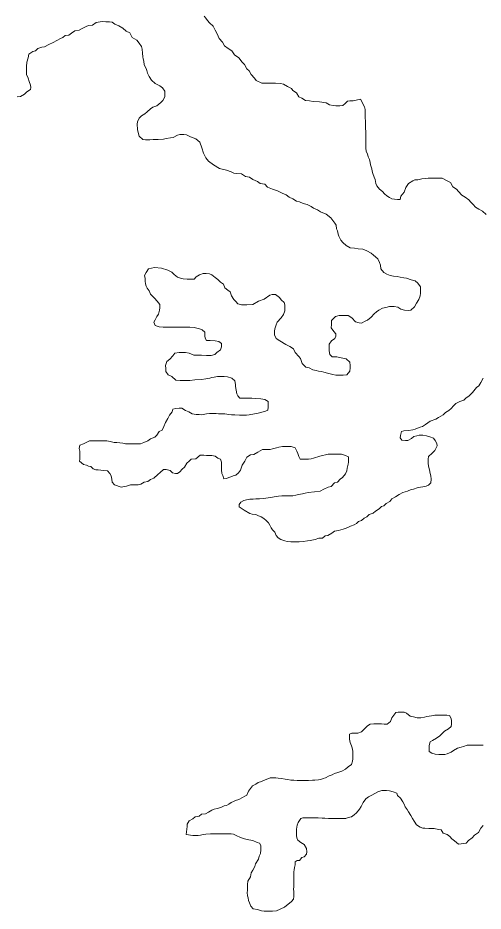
# Model space of a CAD drawing. Extents: x 553962 to 842807, y 8883888 to 9032388.
# Drawn here: x 587759 to 588583, y 8907433 to 8909015 of the extents above; entities that cross this region are included whole.
import ezdxf

# ---------------------------------------------------------------- set-up
doc = ezdxf.new("R2010")
doc.units = 0
doc.header["$LTSCALE"] = 200
doc.layers.add('6', color=7, linetype='Continuous', lineweight=13)

msp = doc.modelspace()

# ---------------------------------------------------------------- linework, layer by layer
at = {"layer": '6'}
for points in [[(587758, 8908874.7), (587764, 8908875.1), (587771, 8908879.6), (587775.1, 8908883.6), (587781.6, 8908887.5), (587782.1, 8908891.5), (587781.7, 8908895.5), (587779.2, 8908902.1), (587777.2, 8908908.1), (587774.3, 8908914.1), (587774.3, 8908921.6), (587774.4, 8908928.6), (587775, 8908936.2), (587777.5, 8908943.6), (587778.6, 8908950.1), (587785.6, 8908955.1), (587790.6, 8908956.1), (587794.6, 8908960.1), (587801.7, 8908963), (587806.2, 8908963.5), (587814.2, 8908967.4), (587821.7, 8908970.9), (587828.3, 8908974.8), (587834.8, 8908978.3), (587838.8, 8908979.8), (587842.8, 8908983.3), (587849.3, 8908983.7), (587853.9, 8908987.7), (587859.9, 8908991.7), (587867.9, 8908992.6), (587873, 8908995.6), (587880, 8908999.5), (587884, 8909001), (587891, 8909001.5), (587898, 8909006.4), (587904.6, 8909007.4), (587908.6, 8909007.9), (587915.1, 8909007.8), (587921.6, 8909007.8), (587926.1, 8909006.8), (587931, 8909003.7), (587938, 8909000.7), (587945, 8908996.6), (587951, 8908991.1), (587957.4, 8908988), (587961.4, 8908980), (587969.8, 8908975.4), (587973.8, 8908969.9), (587978.2, 8908963.8), (587979.2, 8908959.3), (587979.7, 8908952.3), (587980.1, 8908945.8), (587981.1, 8908941.8), (587982.1, 8908937.8), (587982.5, 8908931.3), (587986, 8908925.2), (587987.4, 8908921.2), (587988.9, 8908916.7), (587991.8, 8908910.7), (587995.8, 8908904.1), (588002.3, 8908898.1), (588010.7, 8908894), (588015.2, 8908890.5), (588019.2, 8908885), (588019.1, 8908880.4), (588019.1, 8908874.9), (588016, 8908868.5), (588012, 8908864.5), (588005, 8908859), (587997.9, 8908856.6), (587993.9, 8908853.6), (587987.9, 8908848.1)], [(588365.6, 8908870.4), (588352.6, 8908867.4), (588346.6, 8908867.5), (588342.6, 8908867), (588338.6, 8908863), (588334.5, 8908859.6), (588329, 8908859.1), (588322, 8908859.1), (588317.5, 8908859.7), (588311, 8908860.7), (588305.1, 8908864.2), (588293.1, 8908865.8), (588282.1, 8908866.4), (588275.6, 8908867.4), (588268.6, 8908868.5), (588262.1, 8908872.5), (588256.6, 8908874.6), (588252.2, 8908881.6), (588246.2, 8908885.7), (588243.7, 8908889.7), (588236.7, 8908893.2), (588229.3, 8908897.3), (588223.8, 8908898.3), (588215.3, 8908898.9), (588207.8, 8908898.9), (588200.3, 8908899), (588190.8, 8908899.1), (588181.3, 8908903.6), (588178.3, 8908907.7), (588172.4, 8908914.2), (588168.9, 8908920.7), (588164.4, 8908924.3), (588160.5, 8908931.8), (588156.5, 8908936.3), (588150.1, 8908943.9), (588142.6, 8908948.9), (588137.7, 8908956), (588131.7, 8908960.5), (588125.2, 8908965.1), (588121.3, 8908971.6), (588115.3, 8908978.2), (588113.9, 8908982.2), (588110.9, 8908988.7), (588108.4, 8908992.7), (588105, 8908999.8), (588098.5, 8909005.8), (588095.1, 8909009.8), (588092.1, 8909013.9), (588089.1, 8909017.9)], [(588588.2, 8908666.6), (588581.7, 8908672.2), (588575.2, 8908675.7), (588569.3, 8908679.7), (588565.3, 8908684.3), (588560.8, 8908688.3), (588557.3, 8908692.3), (588550.9, 8908696.9), (588545.4, 8908700.4), (588539, 8908707), (588535.5, 8908711), (588529, 8908715.6), (588525.1, 8908723.1), (588518.1, 8908726.7), (588510.6, 8908730.7), (588503.1, 8908730.8), (588493.6, 8908730.8), (588485.6, 8908730.9), (588481.6, 8908730.4), (588474.1, 8908729.4), (588467.1, 8908728), (588462.1, 8908728), (588458.1, 8908726), (588451, 8908721.1), (588446, 8908714.1), (588442.9, 8908706.1), (588437.3, 8908698.6), (588435.8, 8908693.1), (588431.3, 8908693.2), (588425.8, 8908693.7), (588421.3, 8908694.2), (588416.8, 8908696.8), (588412.3, 8908699.3), (588408.4, 8908703.3), (588404.9, 8908707.4), (588399.4, 8908711.4), (588394.5, 8908716.9), (588393, 8908721.5), (588391.6, 8908728.5), (588390.1, 8908732.5), (588387.6, 8908739), (588386.2, 8908743), (588385.7, 8908747.1), (588383.7, 8908754.1), (588382.8, 8908758.6), (588381.8, 8908763.6), (588379.3, 8908768.6), (588377.9, 8908773.6), (588375.9, 8908777.7), (588375, 8908784.7), (588375, 8908789.7), (588375.1, 8908799.2), (588375.1, 8908805.2), (588375.2, 8908813.7), (588374.7, 8908818.2), (588374.3, 8908827.2), (588374.3, 8908831.7), (588373.9, 8908837.8), (588373.9, 8908843.3), (588374, 8908847.3), (588374, 8908852.3), (588373, 8908856.8), (588365.6, 8908870.4)], [(587987.9, 8908848.1), (587983.8, 8908844.6), (587977.8, 8908841.2), (587973.8, 8908837.2), (587970.7, 8908830.7), (587970.2, 8908826.2), (587971.1, 8908816.7), (587972.6, 8908809.2), (587974, 8908805.2), (587980.5, 8908799.1), (587985, 8908798.6), (587992.5, 8908798.5), (587998.5, 8908799), (588007.5, 8908799.4), (588017, 8908799.8), (588021.5, 8908800.8), (588029.6, 8908802.3), (588034.1, 8908802.8), (588041.6, 8908806.7), (588046.1, 8908808.2), (588053.1, 8908808.1), (588057.6, 8908807.6), (588064.6, 8908804.1), (588074.1, 8908800.5), (588081.4, 8908794.7), (588085.1, 8908784.4), (588088, 8908774.9), (588091.7, 8908766.9), (588096.8, 8908761.1), (588105.6, 8908754.5), (588105.6, 8908754.5), (588115.8, 8908747.9), (588115.8, 8908747.9), (588128.2, 8908745), (588128.2, 8908745), (588136.5, 8908741.8), (588141.5, 8908739.8), (588146, 8908738.8), (588155, 8908738.2), (588162.4, 8908733.7), (588169.4, 8908732.6), (588175.4, 8908728.6), (588183.4, 8908725), (588187.8, 8908721.5), (588196.3, 8908720.4), (588201.3, 8908714.9), (588209.8, 8908711.3), (588218.8, 8908708.2), (588227.2, 8908704.2), (588234.2, 8908701.1), (588239.2, 8908697.1), (588245.7, 8908694.1), (588252.6, 8908690), (588257.6, 8908689), (588264.1, 8908685.9), (588271.1, 8908683.9), (588278.1, 8908680.8), (588282.6, 8908677.8), (588289.5, 8908674.7), (588295, 8908671.2), (588305, 8908667.1), (588313, 8908660.3), (588320.4, 8908651.3), (588322.4, 8908647.3), (588323.4, 8908641.3), (588324.8, 8908637.3), (588326.3, 8908631.8), (588327.3, 8908627.8), (588331.2, 8908620.7), (588334.7, 8908616.7), (588340.6, 8908611.7), (588347.6, 8908607.6), (588355.1, 8908607.1), (588361.6, 8908605.5), (588369.6, 8908605), (588377.1, 8908601.9), (588384.6, 8908597.8), (588389, 8908594.3), (588396.5, 8908587.8), (588399.4, 8908581.7), (588401.4, 8908576.7), (588401.8, 8908570.2), (588406.8, 8908563.7), (588412.3, 8908560.6), (588418.3, 8908558.6), (588424.3, 8908557.5), (588430.8, 8908556.5), (588435.8, 8908555.4), (588442.2, 8908554.4), (588447.2, 8908553.4), (588455.2, 8908550.8), (588462.7, 8908548.8), (588467.2, 8908544.7), (588472.1, 8908538.2), (588472.1, 8908534.2), (588472.1, 8908527.2), (588471.5, 8908522.7), (588469, 8908516.2), (588464.9, 8908509.2), (588461.4, 8908503.2), (588454.8, 8908497.2)], [(587990.2, 8908570.4), (587986, 8908563.7), (587983.4, 8908558.5), (587984.3, 8908553.3), (587984.3, 8908548.5), (587985.2, 8908543.7), (587986, 8908539.8), (587987.8, 8908535.8), (587991.3, 8908531), (587993.8, 8908525.3), (588001.3, 8908518.3), (588005.7, 8908512.7), (588010.2, 8908507.2), (588010.2, 8908501.2), (588009.6, 8908497.2), (588008.1, 8908490.2), (588005, 8908485.7), (588002, 8908480.2), (588000, 8908475.7), (588002.4, 8908469.7), (588009.4, 8908467.6), (588016.4, 8908467.1), (588022.9, 8908467.1), (588029.4, 8908467), (588036.4, 8908467), (588045.4, 8908466.9), (588052.4, 8908466.9), (588059.4, 8908466.8), (588063.4, 8908466.8), (588071.4, 8908466.2), (588075.9, 8908465.2), (588080.4, 8908463.7), (588085.4, 8908462.1), (588090.4, 8908458.1), (588090.3, 8908451.6), (588090.8, 8908447.6), (588092.8, 8908443.6), (588099.3, 8908443.5), (588108.3, 8908442.9), (588115.2, 8908441.4), (588119.7, 8908437.9), (588119.7, 8908431.9), (588118.1, 8908426.9), (588111.6, 8908421.9), (588107.6, 8908418.4), (588101.6, 8908417), (588093.1, 8908417), (588084.1, 8908417.1), (588075.1, 8908417.1), (588070.5, 8908417.2), (588062.6, 8908420.7), (588056.1, 8908422.3), (588050.1, 8908422.3), (588044.6, 8908422.3), (588037.1, 8908420.9), (588033.5, 8908416.4), (588028, 8908410.4), (588022.9, 8908406), (588020.4, 8908399), (588020.8, 8908393.5), (588020.8, 8908388.5), (588025.3, 8908382.4), (588031.7, 8908379.4), (588038.7, 8908373.3), (588046.2, 8908372.3), (588050.2, 8908372.2), (588054.7, 8908372.2), (588063.7, 8908372.7), (588072.7, 8908373.6), (588084.2, 8908374.5), (588091.7, 8908375.5), (588098.8, 8908376.4), (588102.8, 8908377.9), (588106.8, 8908378.4), (588112.8, 8908379.3), (588117.3, 8908379.3), (588124.3, 8908379.3), (588130.3, 8908379.2), (588137.8, 8908376.7), (588143.2, 8908372.1), (588144.2, 8908365.6), (588144.7, 8908361.6), (588145.6, 8908355.1), (588146.6, 8908349.1), (588148.5, 8908345.1), (588152, 8908341), (588156, 8908341), (588161, 8908341.5), (588165, 8908341.4), (588173.5, 8908341.4), (588180.5, 8908340.8), (588189.5, 8908340.3), (588196.5, 8908338.7), (588202.5, 8908335.2), (588202.5, 8908331.2), (588202.4, 8908325.2), (588201.9, 8908319.7), (588197.3, 8908318.2), (588184.8, 8908314.8), (588168.8, 8908311.4), (588163.8, 8908310.9)], [(588087.2, 8908562), (588080.7, 8908559.8), (588075, 8908555.9), (588071.2, 8908552.2), (588064.7, 8908551.7), (588058.7, 8908551.7), (588051.7, 8908552.3), (588046.8, 8908553.8), (588041.8, 8908555.4), (588035.8, 8908560.4), (588031.8, 8908564.4), (588024.8, 8908568), (588013.5, 8908571.1), (588000.9, 8908572.4), (587990.2, 8908570.4)], [(588454.8, 8908497.2), (588450.3, 8908496.3), (588443.8, 8908497.3), (588437.3, 8908498.9), (588431.8, 8908502.4), (588425.4, 8908503.4), (588417.3, 8908503.5), (588410.3, 8908502), (588404.8, 8908500.6), (588398.3, 8908497.1), (588394.3, 8908494.1), (588390.2, 8908490.7), (588384.7, 8908484.7), (588378.2, 8908479.2), (588374.1, 8908477.8), (588367.6, 8908474.3), (588363.1, 8908474.8), (588356.6, 8908476.4), (588350.2, 8908483.4), (588343.7, 8908487.5), (588336.7, 8908487.5), (588328.2, 8908487.6), (588321.2, 8908485.6), (588314.1, 8908478.6), (588314.1, 8908471.6), (588314, 8908465.6), (588318.5, 8908459.1), (588321.9, 8908455.1), (588321.9, 8908451.1), (588320.4, 8908446.6), (588314.3, 8908442.6), (588310.3, 8908436.6), (588310.3, 8908432.1), (588310.2, 8908425.1), (588311.7, 8908418.6), (588315.6, 8908414.5), (588323.6, 8908414.5), (588331.6, 8908412.9), (588340.1, 8908410.9), (588346.6, 8908404.8), (588347.5, 8908399.3), (588347.5, 8908394.8), (588347, 8908388.8), (588341.4, 8908382.3), (588334.9, 8908381.9), (588329.9, 8908381.9), (588321.9, 8908382), (588316.9, 8908383), (588307.4, 8908385.6), (588300.9, 8908387.1), (588296.4, 8908388.6), (588291.5, 8908388.9), (588287.1, 8908390), (588281.1, 8908391.5), (588274.7, 8908395.1), (588269.2, 8908396.1), (588262.7, 8908402.7), (588259.3, 8908411.2), (588256.3, 8908415.2), (588250.3, 8908422.3), (588246.9, 8908428.3), (588240.4, 8908432.9), (588233.4, 8908436.4), (588223, 8908443), (588216.5, 8908447.1), (588213.6, 8908453.6), (588213.6, 8908460.1), (588214.1, 8908464.1), (588216.7, 8908471.1), (588218.2, 8908475.6), (588225.3, 8908483.5), (588229.3, 8908489.5), (588231.9, 8908496), (588231.9, 8908502), (588231.5, 8908506.5), (588230.5, 8908510.6), (588225.5, 8908515.6), (588222.1, 8908519.6), (588215.1, 8908524.7), (588209.1, 8908524.7), (588205.1, 8908523.7), (588195, 8908516.3), (588185, 8908512.8), (588175, 8908506.9), (588164.4, 8908506.5), (588154.9, 8908506.5), (588148.5, 8908508.1), (588145, 8908512.1), (588141.5, 8908516.1), (588137.1, 8908522.7), (588135.1, 8908529.2), (588130.6, 8908532.7), (588125.6, 8908536.7), (588123, 8908542.8), (588117.8, 8908546.7), (588113, 8908551.1), (588108.6, 8908554.6), (588102.5, 8908559.4), (588098.6, 8908561.6), (588092.5, 8908562), (588087.2, 8908562)], [(588475.3, 8908291.3), (588480.8, 8908294.8), (588489.3, 8908300.7), (588498.9, 8908304.2), (588503.9, 8908307.2), (588511.9, 8908311.6), (588516, 8908315.6), (588522, 8908319.1), (588526.5, 8908323), (588530.1, 8908327.5), (588534.6, 8908331.5), (588541.6, 8908335.4), (588548.7, 8908337.9), (588552.7, 8908341.9), (588557.7, 8908344.8), (588564.3, 8908351.3), (588571.3, 8908359.8), (588575.4, 8908363.3), (588578.9, 8908369.2), (588583, 8908376.7)], [(588163.8, 8908310.9), (588157.3, 8908310.9), (588151.3, 8908311), (588143.3, 8908311.5), (588137.3, 8908311.6), (588132.8, 8908312.1), (588125.8, 8908313.2), (588119.8, 8908313.7), (588114.3, 8908313.7), (588110.3, 8908313.8), (588104.3, 8908313.8), (588098.3, 8908313.8), (588092.8, 8908313.4), (588084.2, 8908311.9), (588080.2, 8908312), (588074.8, 8908312), (588067.8, 8908313.5), (588061.8, 8908317.1), (588055.8, 8908319.1), (588049.3, 8908323.7), (588044.8, 8908323.7), (588038.8, 8908323.2), (588033.3, 8908321.8), (588032.3, 8908316.8), (588027.7, 8908311.3), (588024.7, 8908305.3), (588020.6, 8908298.3), (588017.6, 8908291.3), (588014.5, 8908284.8), (588009.5, 8908281.9), (588005.4, 8908275.9), (588001.4, 8908271.9), (587993.9, 8908269), (587989.3, 8908265.5), (587982.3, 8908262.5), (587976.3, 8908260.6), (587970.3, 8908260.1), (587966.3, 8908260.1), (587962.3, 8908260.2), (587957.8, 8908260.2), (587953.8, 8908260.2), (587949.8, 8908260.2), (587944.8, 8908261.3), (587934.2, 8908262.6), (587929.8, 8908262.6), (587922.3, 8908264.7), (587916.8, 8908265.7), (587910.8, 8908265.7), (587906.8, 8908265.8), (587902.3, 8908265.8), (587895.8, 8908265.8), (587890.2, 8908265.9), (587886.2, 8908265.4), (587882.2, 8908263.9), (587875.2, 8908260.4), (587868.7, 8908258), (587867.6, 8908252), (587869.1, 8908247.5), (587869.1, 8908241), (587869, 8908237), (587869, 8908233), (587868.5, 8908229.8)], [(588160, 8908142.7), (588169.5, 8908137.1), (588174, 8908136.1), (588180.5, 8908135), (588184.9, 8908133), (588189.9, 8908131), (588194.4, 8908128.4), (588198.9, 8908124.4), (588202.8, 8908120.4), (588205.3, 8908116.3), (588207.8, 8908111.8), (588210.2, 8908107.8), (588214.2, 8908103.8), (588216.7, 8908097.8), (588220.2, 8908093.7), (588224.6, 8908091.2), (588231.6, 8908088.6), (588236.1, 8908087.6), (588242.6, 8908087.1), (588246.6, 8908087), (588253.1, 8908087), (588257.1, 8908087), (588264.1, 8908087.4), (588272.1, 8908088.4), (588276.6, 8908089.3), (588285.2, 8908090.8), (588291.7, 8908093.2), (588298.7, 8908093.2), (588303.2, 8908097.2), (588307.7, 8908098.2), (588314.8, 8908102.1), (588319.8, 8908105.6), (588326.8, 8908107), (588330.8, 8908108), (588334.8, 8908109.5), (588338.8, 8908110.5), (588343.3, 8908112.4), (588347.9, 8908114.4), (588354.4, 8908116.9), (588358.4, 8908119.3), (588362.4, 8908122.8), (588367.5, 8908124.8), (588372, 8908128.8), (588377, 8908131.2), (588381, 8908135.2), (588388.1, 8908137.7), (588392.1, 8908141.2), (588398.6, 8908145.1), (588403.2, 8908149.1), (588407.2, 8908150.6), (588411.2, 8908154.6), (588417.7, 8908158.5), (588421.3, 8908163), (588427.8, 8908166.4), (588434.3, 8908170.9), (588440.9, 8908173.9), (588444.9, 8908175.3), (588448.9, 8908176.8), (588455.4, 8908179.3), (588459.4, 8908180.3), (588465.9, 8908182.2), (588471.9, 8908183.7), (588476, 8908184.2), (588482, 8908185.6), (588486, 8908187.1), (588490.5, 8908191.1), (588490.6, 8908197.6), (588490.1, 8908203.6), (588489.1, 8908208.1), (588487.7, 8908214.6), (588486.7, 8908218.6), (588485.3, 8908225.2), (588485.3, 8908229.2), (588485.3, 8908233.2), (588486.4, 8908238.2), (588492.9, 8908244.1), (588497.5, 8908248.6), (588501.5, 8908256.6), (588501.1, 8908261.1), (588498.1, 8908266.1), (588495.1, 8908270.2), (588488.6, 8908272.7), (588482.6, 8908274.7), (588476.2, 8908275.8), (588469.6, 8908275.8), (588465.6, 8908274.4), (588460.1, 8908273.4), (588456.1, 8908269.9), (588449.6, 8908266.4), (588445.6, 8908266.5), (588439.1, 8908267), (588436.1, 8908271), (588436.6, 8908275.1), (588438.2, 8908282.1), (588442.2, 8908283.5), (588450.7, 8908284), (588458.2, 8908285.4), (588462.7, 8908286.4), (588466.7, 8908287.9), (588471.2, 8908289.8), (588475.3, 8908291.3)], [(587962.8, 8908187.6), (587966.8, 8908187.5), (587972.2, 8908187.5), (587976.8, 8908189), (587982.8, 8908192.4), (587989.3, 8908193.9), (587993.8, 8908196.9), (587999.9, 8908199.3), (588006.9, 8908205.8), (588010.9, 8908209.3), (588017, 8908214.7), (588021.5, 8908214.7), (588029, 8908213.2), (588032.9, 8908209.1), (588037.9, 8908207.6), (588041.9, 8908207.6), (588046, 8908211), (588050, 8908215.5), (588054, 8908219), (588058.1, 8908226), (588062.1, 8908229.5), (588066.1, 8908232.9), (588074.2, 8908233.9), (588081.7, 8908240.3), (588088.2, 8908240.3), (588093.2, 8908239.8), (588097.7, 8908239.7), (588102.7, 8908239.7), (588108.7, 8908238.7), (588113.2, 8908235.1), (588117.7, 8908233.1), (588119.6, 8908227.6), (588119.6, 8908223.6), (588119.6, 8908218.1), (588119.5, 8908214.1), (588120.5, 8908208), (588122, 8908204), (588123.9, 8908198.5), (588127.9, 8908199), (588135.9, 8908201.9), (588140.5, 8908203.4), (588145, 8908204.9), (588149.5, 8908208.8), (588153, 8908213.8), (588156.1, 8908222.8), (588160.7, 8908229.8), (588164.2, 8908236.8), (588171.2, 8908240.8), (588176.8, 8908241.7), (588183.8, 8908245.7), (588192.3, 8908250.1), (588201.8, 8908250.6), (588205.8, 8908250.5), (588209.8, 8908251.5), (588216.9, 8908253), (588221.4, 8908254.4), (588227.4, 8908255.9), (588234.4, 8908255.9), (588238.9, 8908255.8), (588242.9, 8908255.8), (588249.9, 8908253.2), (588252.8, 8908247.2), (588254.8, 8908243.2), (588256.3, 8908237.7), (588259.2, 8908233.2)], [(587868.5, 8908229.8), (587875.3, 8908223.7), (587880.4, 8908222.4), (587884.3, 8908220.8), (587888, 8908220.1), (587892.4, 8908216.1), (587896.9, 8908214.5), (587901.4, 8908214.5), (587905.9, 8908213.5), (587910.4, 8908213.4), (587917.9, 8908212.4), (587921.9, 8908207.8), (587924.4, 8908203.8), (587925.3, 8908197.8), (587926.3, 8908192.3), (587930.2, 8908187.5), (587930.2, 8908187.5), (587930.2, 8908187.5), (587930.2, 8908187.5), (587941.7, 8908183.6), (587941.7, 8908183.6), (587941.7, 8908183.6), (587951.7, 8908185.6), (587958.8, 8908187.6), (587962.8, 8908187.6)], [(588259.2, 8908233.2), (588267.7, 8908233.1), (588273.7, 8908233.1), (588278.2, 8908233.5), (588282.8, 8908235), (588293.8, 8908238.4), (588308.3, 8908241.8), (588320.8, 8908242.3), (588331.8, 8908242.2), (588339.3, 8908239.6), (588344.3, 8908237.1), (588344.3, 8908233.1), (588344.2, 8908228.1), (588343.7, 8908224.1), (588342.1, 8908217.1), (588341.6, 8908212.6), (588339.1, 8908207.1), (588334, 8908200.6), (588330, 8908197.6), (588325, 8908192.7), (588319.9, 8908191.2), (588313.9, 8908184.7), (588308.4, 8908183.8), (588300.8, 8908180.3), (588294.3, 8908176.8), (588284.3, 8908175.4), (588273.3, 8908174), (588267.8, 8908173), (588263.3, 8908171.6), (588255.8, 8908170.6), (588251.2, 8908169.6), (588246.2, 8908168.2), (588239.2, 8908168.2), (588233.2, 8908168.2), (588226.7, 8908168.3), (588220.7, 8908167.8), (588216.7, 8908167.3)], [(588216.7, 8908167.3), (588212.7, 8908166.4), (588206.7, 8908165.4), (588202.2, 8908164.9), (588193.7, 8908163.5), (588186.7, 8908163), (588180.2, 8908163.1), (588175.7, 8908162.6), (588169.7, 8908162.2), (588163.6, 8908161.2), (588159.1, 8908160.2), (588153.6, 8908157.2), (588151.1, 8908152.8), (588151, 8908148.8), (588160, 8908142.7)], [(588579, 8907726.8), (588575, 8907726.9), (588566.5, 8907726.9), (588561, 8907726.9), (588554.5, 8907726.5), (588548, 8907724.5), (588544, 8907723.1), (588537.5, 8907721.6), (588530.4, 8907717.1), (588526.4, 8907714.2), (588519.4, 8907711.2), (588514.9, 8907710.2), (588508.4, 8907710.3), (588504.4, 8907710.3), (588497.9, 8907710.8), (588491.9, 8907712.4), (588487.4, 8907715.4), (588487.4, 8907721.9), (588487.5, 8907725.9), (588489, 8907732.9), (588493, 8907734.9), (588500.1, 8907739.4), (588506.1, 8907743.3), (588510.6, 8907747.3), (588514.7, 8907751.3), (588521.7, 8907755.8), (588526.2, 8907759.7), (588526.8, 8907763.7), (588526.8, 8907771.2), (588525.9, 8907775.2), (588523.4, 8907779.3), (588518.4, 8907779.8), (588511.9, 8907779.8), (588505.4, 8907779.9), (588501.4, 8907779.9), (588497.4, 8907779.9), (588491.4, 8907779), (588483.4, 8907777.5), (588479.3, 8907776.1), (588472.8, 8907775.1), (588466.3, 8907775.2), (588459.8, 8907777.2), (588453.8, 8907778.2), (588447.4, 8907783.3), (588442.9, 8907785.3), (588436.4, 8907785.4), (588432.4, 8907785.4), (588428.4, 8907784.4), (588424.8, 8907779.9), (588421.3, 8907774.9), (588418.8, 8907768.4), (588413.2, 8907764), (588407.7, 8907764), (588403.2, 8907764.6), (588399.2, 8907764.6), (588395.2, 8907764.6), (588389.2, 8907764.6), (588382.7, 8907764.2), (588378.2, 8907761.2), (588371.6, 8907754.7), (588367.6, 8907750.3), (588361.1, 8907748.3), (588355.1, 8907747.8), (588350.1, 8907747.9), (588346.1, 8907746.4), (588346, 8907741.4), (588346.5, 8907737.4), (588347.5, 8907731.4), (588349.9, 8907725.8), (588350.9, 8907721.8), (588352.3, 8907716.3), (588352.3, 8907709.8), (588352.2, 8907702.8), (588351.7, 8907698.3), (588349.7, 8907692.8), (588344.1, 8907688.3), (588339.1, 8907684.4), (588332.6, 8907680.9), (588325.5, 8907678.4), (588319.5, 8907676.5), (588315.5, 8907674.5), (588310, 8907672.5), (588304, 8907669.1), (588299.9, 8907667.6), (588295.4, 8907666.1), (588291.4, 8907665.2), (588284.9, 8907664.7), (588280.9, 8907664.7), (588273.9, 8907664.3), (588268.4, 8907664.3), (588262.4, 8907664.3), (588257.4, 8907664.4), (588253.4, 8907664.4), (588247.9, 8907664.9), (588242.4, 8907665), (588236.9, 8907666), (588232.4, 8907666.5), (588225.9, 8907667.6), (588219.9, 8907668.6), (588215.9, 8907668.7), (588211.9, 8907668.7)], [(588583, 8907726.8), (588579, 8907726.8)], [(588211.9, 8907668.7), (588205.9, 8907668.7), (588201.4, 8907667.2), (588196.9, 8907665.3), (588190.4, 8907662.3), (588184.3, 8907660.8), (588180.3, 8907657.9), (588174.8, 8907654.9), (588171.2, 8907649.9), (588167.7, 8907645.4), (588164.7, 8907638.4), (588160.7, 8907636.5), (588156.6, 8907634), (588150.1, 8907630.5), (588144.6, 8907628.6), (588140.6, 8907627.1), (588136.6, 8907625.1), (588132.5, 8907622.6), (588128.5, 8907620.2), (588124.5, 8907619.2), (588118.5, 8907616.2), (588112, 8907614.8), (588106.5, 8907613.3), (588102.4, 8907611.8), (588096.4, 8907607.9), (588091.4, 8907604.9), (588084.4, 8907604.4), (588079.8, 8907600.9), (588072.8, 8907600), (588068.8, 8907596.5), (588062.3, 8907592.6), (588058.7, 8907586.6), (588058.7, 8907582.6), (588057.1, 8907568.6)], [(588231.2, 8907439.7), (588243.3, 8907449.7), (588247.3, 8907454.1), (588247.8, 8907458.6), (588247.9, 8907463.2), (588247.9, 8907467.7), (588247.4, 8907471.7), (588247.5, 8907476.2), (588247.5, 8907480.7), (588247.5, 8907484.7), (588247.6, 8907489.2), (588247.6, 8907493.7), (588247.6, 8907498.2), (588247.7, 8907502.2), (588248.2, 8907506.2), (588248.7, 8907510.2), (588249.8, 8907514.7), (588249.8, 8907520.2), (588253.8, 8907522.7), (588257.8, 8907522.7), (588261.9, 8907527.7), (588265.9, 8907529.1), (588269.9, 8907533.6), (588271, 8907538.1), (588270, 8907544.1), (588266, 8907550.7), (588260.1, 8907554.7), (588254.6, 8907558.7), (588253.1, 8907562.8), (588252.7, 8907566.8), (588252.7, 8907571.3), (588252.7, 8907577.8), (588253.8, 8907585.3), (588255.3, 8907589.8), (588259.9, 8907596.8), (588263.9, 8907598.2), (588267.9, 8907598.2), (588271.9, 8907598.2), (588275.9, 8907598.2), (588282.9, 8907598.1), (588286.9, 8907598.1), (588290.9, 8907598.1), (588297.9, 8907597.5), (588302.4, 8907597.5), (588308.9, 8907596.9), (588312.9, 8907596.9), (588319.4, 8907596.9), (588323.4, 8907596.8), (588327.4, 8907596.8), (588332.9, 8907596.8), (588339.9, 8907596.7), (588343.9, 8907598.7), (588350, 8907599.7), (588354.5, 8907603.6), (588358.5, 8907607.1), (588364.1, 8907613.6), (588367.1, 8907618.1), (588370.7, 8907625.1), (588375.2, 8907631.6), (588379.7, 8907635), (588385.8, 8907638.5), (588396.3, 8907644.4), (588403.3, 8907646.4), (588407.3, 8907646.4), (588411.8, 8907646.3), (588416.8, 8907645.8), (588423.8, 8907644.2), (588429.8, 8907641.7), (588431.3, 8907637.7), (588436.7, 8907633.1), (588440.7, 8907626.6), (588443.2, 8907622.6), (588444.6, 8907617.6), (588448.1, 8907613), (588450.6, 8907608.5), (588455, 8907602.5), (588458, 8907596.9), (588460.9, 8907592.4), (588464.9, 8907585.9), (588471.4, 8907581.8), (588475.8, 8907579.8), (588479.9, 8907579.8), (588486.8, 8907579.2), (588491.4, 8907579.2), (588496.4, 8907579.2), (588503.8, 8907577.6), (588508.3, 8907576.6), (588512.3, 8907571.1), (588519.3, 8907568.5), (588523.8, 8907565), (588527.7, 8907560.9), (588532.2, 8907557.4), (588539.2, 8907551.3), (588544.2, 8907551.8), (588548.7, 8907552.8), (588552.7, 8907553.3), (588556.7, 8907558.2), (588563.3, 8907562.7), (588567.3, 8907567.7), (588574.8, 8907572.1), (588578.9, 8907579.6)], [(588578.9, 8907579.6), (588582.9, 8907584.6)], [(588057.1, 8907568.6), (588069.1, 8907567), (588074.1, 8907566.9), (588078.1, 8907566.9), (588082.6, 8907567.4), (588087.1, 8907568.4), (588091.6, 8907569.3), (588100.1, 8907569.8), (588105.6, 8907569.7), (588109.6, 8907569.7), (588116.6, 8907569.7), (588122.6, 8907569.6), (588129.6, 8907569.6), (588136.6, 8907569.5), (588141.1, 8907569), (588145.6, 8907567), (588153.1, 8907563.4), (588160.1, 8907560.9), (588168.1, 8907559.3), (588175.1, 8907557.8), (588182.5, 8907554.2), (588187, 8907553.2), (588189, 8907549.2), (588189.5, 8907545.2), (588189.4, 8907541.2), (588188.9, 8907535.1), (588186.3, 8907530.2), (588185.3, 8907525.2), (588179.7, 8907516.7), (588178.7, 8907512.2), (588175.2, 8907505.7), (588172.1, 8907500.7), (588171.1, 8907493.7), (588166.5, 8907486.2), (588165.5, 8907480.2), (588165.4, 8907476.2), (588165.4, 8907469.7), (588165.3, 8907465.7), (588165.8, 8907460.2), (588166.8, 8907456.2), (588167.7, 8907451.7), (588169.2, 8907447.7), (588171.7, 8907441.6), (588175.6, 8907437.1), (588183.1, 8907435.5), (588190.6, 8907433.5), (588195.1, 8907433), (588199.1, 8907432.9), (588203.1, 8907432.9), (588210.1, 8907432.9), (588217.1, 8907433.3), (588231.2, 8907439.7)]]:
    msp.add_lwpolyline(points, dxfattribs=at)

doc.saveas('drawing.dxf')
